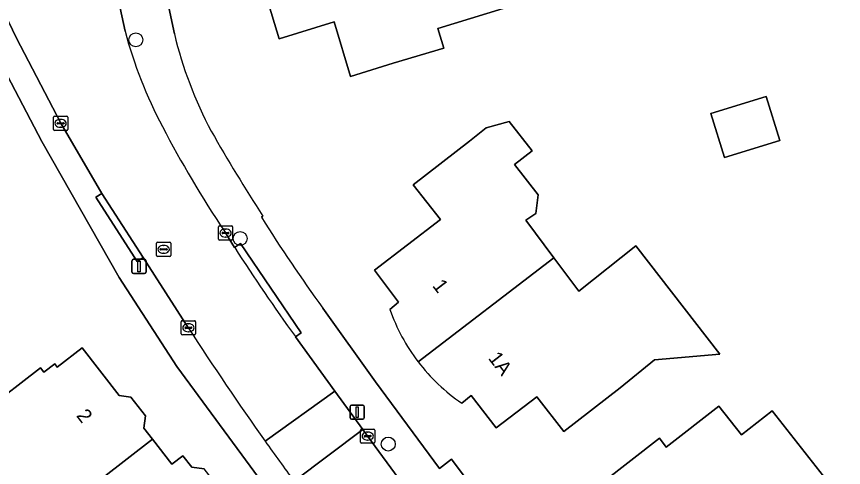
# Model space of a CAD drawing. Extents: x 161772 to 163126, y 383092 to 383917.
# Drawn here: x 162222.7 to 162280.8, y 383453.8 to 383485.5 of the extents above; entities that cross this region are included whole.
import ezdxf

# ---------------------------------------------------------------- set-up
doc = ezdxf.new("R2010")
doc.units = 0
for name, color, linetype in [('IMGEO_Boom', 7, 'Continuous'), ('IMGEO_Erf', 7, 'Continuous'), ('IMGEO_Kolk', 7, 'Continuous'), ('IMGEO_Lichtmast', 7, 'Continuous'), ('IMGEO_Pand', 7, 'Continuous'), ('IMGEO_Pand_nummerreeks', 7, 'Continuous'), ('IMGEO_Rijbaan_lokaal_open', 7, 'Continuous'), ('IMGEO_Rioolput', 7, 'Continuous'), ('IMGEO_Voetpad_gesloten', 7, 'Continuous'), ('IMGEO_Voetpad_open', 7, 'Continuous')]:
    doc.layers.add(name, color=color, linetype=linetype)

msp = doc.modelspace()

# ---------------------------------------------------------------- linework, layer by layer
at = {"layer": 'IMGEO_Boom'}
for centre in [(162231.093, 383483.848), (162238.426, 383469.874), (162248.835, 383455.408)]:
    msp.add_circle(centre, 0.489, dxfattribs=at)
at = {"layer": 'IMGEO_Erf'}
for points in [[(162268.771, 383487.71), (162265.26, 383486.64), (162264.712, 383488.439), (162258.065, 383486.401), (162252.32, 383484.64), (162252.73, 383483.27), (162249.19, 383482.21), (162246.191, 383481.274), (162245.023, 383485.119), (162241.172, 383483.916), (162239.38, 383489.817), (162242.27, 383490.713), (162243.039, 383490.948), (162243.59, 383489.14), (162247.88, 383490.42), (162249.4, 383490.88), (162248.36, 383494.35), (162251.05, 383495.19), (162250.8, 383495.992)], [(162234.425, 383494.785), (162232.304, 383491.285), (162233.801, 383484.281)], [(162260.039, 383427.338), (162254.119, 383434.872), (162252.079, 383437.487), (162249.952, 383439.775), (162240.623, 383451.815), (162233.976, 383460.863), (162229.932, 383467.138), (162224.494, 383476.686), (162219.099, 383486.987), (162216.905, 383490.741), (162172.706, 383482.249), (162150.151, 383478.81), (162136.452, 383477.299), (162125.335, 383475.754)], [(162248.95, 383464.88), (162249.56, 383465.4), (162247.87, 383467.65), (162252.504, 383471.203), (162250.592, 383473.656), (162254.537, 383476.729), (162255.72, 383477.65), (162257.34, 383478.1), (162258.95, 383476.03), (162257.71, 383475.09), (162259.37, 383472.95), (162259.21, 383471.64), (162258.504, 383471.173), (162260.469, 383468.523), (162262.219, 383466.164), (162266.241, 383469.358), (162272.128, 383461.732)], [(162240.027, 383471.453), (162239.917, 383471.368)], [(162244.233, 383464.967), (162247.939, 383459.798), (162252.426, 383453.695), (162253.271, 383454.336), (162255.072, 383451.939), (162257.454, 383448.811), (162257.925, 383449.194), (162258.467, 383448.473), (162281.694, 383418.863), (162284.418, 383415.396), (162294.261, 383403.773), (162297.953, 383399.3), (162304.407, 383391.419), (162308.762, 383390.978), (162315.013, 383396.326), (162363.856, 383438.295), (162364.058, 383438.278), (162367.39, 383441.216), (162372.358, 383445.597), (162372.79, 383445.969), (162371.273, 383447.707)], [(162223.153, 383448.667), (162217.472, 383455.999), (162214.824, 383453.948), (162213.354, 383455.845), (162216.911, 383458.6), (162218.307, 383456.797), (162220.148, 383458.223), (162220.503, 383457.764), (162224.392, 383460.777), (162224.636, 383460.46), (162225.394, 383461.047), (162225.571, 383460.817), (162227.318, 383462.17), (162229.917, 383458.815), (162230.752, 383458.709), (162231.773, 383457.391), (162231.663, 383456.518), (162232.26, 383455.747), (162233.625, 383453.985), (162234.402, 383454.587), (162235.03, 383453.777), (162235.897, 383453.667)], [(162272.128, 383461.732), (162267.539, 383461.338), (162265.129, 383459.367), (162261.183, 383456.296), (162259.286, 383458.735), (162256.41, 383456.55), (162254.66, 383458.82), (162254, 383458.29)], [(162263.869, 383452.672), (162267.885, 383455.816), (162268.37, 383455.197), (162272.059, 383458.085), (162273.648, 383456.055), (162275.818, 383457.753), (162280.19, 383452.167)]]:
    msp.add_lwpolyline(points, dxfattribs=at)
msp.add_lwpolyline([(162276.356, 383476.759), (162272.475, 383475.561), (162271.515, 383478.671), (162275.396, 383479.869)], close=True, dxfattribs=at)
for centre, radius, start, end in [((162261.856, 383490.965), 28.84, 193.401, 208.01458), ((162339.088, 383535.848), 118.152, 209.63857, 213.02612), ((162348.612, 383540.002), 128.551, 212.26988, 215.71131), ((162261.546, 383469.3), 13.349, 199.33508, 217.34074), ((162261.519, 383469.278), 13.314, 217.33511, 235.61526)]:
    msp.add_arc(centre, radius, start, end, dxfattribs=at)
at = {"layer": 'IMGEO_Kolk'}
for p, q in [((162225.308, 383477.55), (162225.308, 383478.402)), ((162225.383, 383478.476), (162226.235, 383478.476)), ((162225.61, 383478.019), (162226.008, 383478.019)), ((162225.796, 383478.256), (162225.821, 383478.256)), ((162226.309, 383478.402), (162226.309, 383477.55)), ((162226.235, 383477.476), (162225.383, 383477.476)), ((162225.567, 383477.97), (162225.567, 383477.982)), ((162226.005, 383477.933), (162225.607, 383477.933)), ((162225.819, 383477.696), (162225.794, 383477.696)), ((162226.051, 383477.982), (162226.051, 383477.97)), ((162236.898, 383469.831), (162236.898, 383470.683)), ((162236.973, 383470.757), (162237.825, 383470.757)), ((162237.386, 383470.537), (162237.411, 383470.537)), ((162237.899, 383470.683), (162237.899, 383469.831)), ((162237.157, 383470.251), (162237.157, 383470.263)), ((162237.595, 383470.214), (162237.197, 383470.214)), ((162237.2, 383470.3), (162237.598, 383470.3)), ((162237.409, 383469.977), (162237.384, 383469.977)), ((162237.641, 383470.263), (162237.641, 383470.251)), ((162237.825, 383469.757), (162236.973, 383469.757)), ((162234.364, 383464.09), (162235.216, 383464.09)), ((162234.289, 383463.164), (162234.289, 383464.016)), ((162234.548, 383463.584), (162234.548, 383463.596)), ((162234.986, 383463.547), (162234.588, 383463.547)), ((162234.591, 383463.633), (162234.989, 383463.633)), ((162234.777, 383463.87), (162234.802, 383463.87)), ((162235.032, 383463.596), (162235.032, 383463.584)), ((162235.29, 383464.016), (162235.29, 383463.164)), ((162235.216, 383463.09), (162234.364, 383463.09)), ((162234.8, 383463.31), (162234.775, 383463.31)), ((162246.89, 383455.539), (162246.89, 383456.391)), ((162246.965, 383456.465), (162247.817, 383456.465)), ((162247.149, 383455.959), (162247.149, 383455.971)), ((162247.192, 383456.008), (162247.59, 383456.008)), ((162247.378, 383456.245), (162247.403, 383456.245)), ((162247.633, 383455.971), (162247.633, 383455.959)), ((162247.891, 383456.391), (162247.891, 383455.539)), ((162247.817, 383455.465), (162246.965, 383455.465)), ((162247.587, 383455.922), (162247.189, 383455.922)), ((162247.401, 383455.685), (162247.376, 383455.685))]:
    msp.add_line(p, q, dxfattribs=at)
for points in [[(162225.308, 383477.55), (162225.308, 383478.402)], [(162225.383, 383478.476), (162226.235, 383478.476)], [(162226.309, 383478.402), (162226.309, 383477.55)], [(162226.235, 383477.476), (162225.383, 383477.476)], [(162236.898, 383469.831), (162236.898, 383470.683)], [(162236.973, 383470.757), (162237.825, 383470.757)], [(162237.899, 383470.683), (162237.899, 383469.831)], [(162237.825, 383469.757), (162236.973, 383469.757)], [(162234.364, 383464.09), (162235.216, 383464.09)], [(162234.289, 383463.164), (162234.289, 383464.016)], [(162235.29, 383464.016), (162235.29, 383463.164)], [(162235.216, 383463.09), (162234.364, 383463.09)], [(162246.89, 383455.539), (162246.89, 383456.391)], [(162246.965, 383456.465), (162247.817, 383456.465)], [(162247.891, 383456.391), (162247.891, 383455.539)], [(162247.817, 383455.465), (162246.965, 383455.465)]]:
    msp.add_lwpolyline(points, dxfattribs=at)
for centre, radius, start, end in [((162225.385, 383478.4), 0.0765, 91.55205, 178.44795), ((162225.385, 383478.4), 0.0765, 91.55205, 178.44795), ((162225.607, 383477.979), 0.0403, 85.87752, 175.75265), ((162226.012, 383477.981), 0.0386, 1.73085, 96.63898), ((162226.233, 383478.4), 0.0765, 1.55205, 88.44795), ((162226.233, 383478.4), 0.0765, 1.55205, 88.44795), ((162225.385, 383477.552), 0.0765, 181.55205, 268.44795), ((162225.385, 383477.552), 0.0765, 181.55205, 268.44795), ((162225.604, 383477.969), 0.0366, 178.93798, 274.71019), ((162226.008, 383477.976), 0.043, 264.86636, 352.45326), ((162226.233, 383477.552), 0.0765, 271.55205, 358.44795), ((162226.233, 383477.552), 0.0765, 271.55205, 358.44795), ((162236.975, 383470.681), 0.0765, 91.55205, 178.44795), ((162236.975, 383470.681), 0.0765, 91.55205, 178.44795), ((162237.823, 383470.681), 0.0765, 1.55205, 88.44795), ((162237.823, 383470.681), 0.0765, 1.55205, 88.44795), ((162237.197, 383470.26), 0.0403, 85.87752, 175.75265), ((162237.194, 383470.25), 0.0366, 178.93798, 274.71019), ((162237.598, 383470.257), 0.043, 264.86636, 352.45326), ((162237.602, 383470.262), 0.0386, 1.73085, 96.63898), ((162236.975, 383469.833), 0.0765, 181.55205, 268.44795), ((162236.975, 383469.833), 0.0765, 181.55205, 268.44795), ((162237.823, 383469.833), 0.0765, 271.55205, 358.44795), ((162237.823, 383469.833), 0.0765, 271.55205, 358.44795), ((162234.366, 383464.014), 0.0765, 91.55205, 178.44795), ((162234.366, 383464.014), 0.0765, 91.55205, 178.44795), ((162235.214, 383464.014), 0.0765, 1.55205, 88.44795), ((162235.214, 383464.014), 0.0765, 1.55205, 88.44795), ((162234.588, 383463.593), 0.0403, 85.87752, 175.75265), ((162234.585, 383463.583), 0.0366, 178.93798, 274.71019), ((162234.989, 383463.59), 0.043, 264.86636, 352.45326), ((162234.993, 383463.595), 0.0386, 1.73085, 96.63898), ((162234.366, 383463.166), 0.0765, 181.55205, 268.44795), ((162234.366, 383463.166), 0.0765, 181.55205, 268.44795), ((162235.214, 383463.166), 0.0765, 271.55205, 358.44795), ((162235.214, 383463.166), 0.0765, 271.55205, 358.44795), ((162246.967, 383456.389), 0.0765, 91.55205, 178.44795), ((162246.967, 383456.389), 0.0765, 91.55205, 178.44795), ((162247.189, 383455.968), 0.0403, 85.87752, 175.75265), ((162247.186, 383455.958), 0.0366, 178.93798, 274.71019), ((162247.59, 383455.965), 0.043, 264.86636, 352.45326), ((162247.594, 383455.97), 0.0386, 1.73085, 96.63898), ((162247.815, 383456.389), 0.0765, 1.55205, 88.44795), ((162247.815, 383456.389), 0.0765, 1.55205, 88.44795), ((162246.967, 383455.541), 0.0765, 181.55205, 268.44795), ((162246.967, 383455.541), 0.0765, 181.55205, 268.44795), ((162247.815, 383455.541), 0.0765, 271.55205, 358.44795), ((162247.815, 383455.541), 0.0765, 271.55205, 358.44795)]:
    msp.add_arc(centre, radius, start, end, dxfattribs=at)
for centre, major_axis, ratio, start_param, end_param in [((162225.795, 383477.976), (-0.387, 0.002), 0.722429, 4.712389, 7.853982), ((162225.82, 383477.976), (-0.39, 0.002), 0.717154, 1.570796, 4.712389), ((162237.385, 383470.257), (-0.387, 0.002), 0.722429, 4.712389, 7.853982), ((162237.41, 383470.257), (-0.39, 0.002), 0.717154, 1.570796, 4.712389), ((162234.776, 383463.59), (-0.387, 0.002), 0.722429, 4.712389, 7.853982), ((162234.801, 383463.59), (-0.39, 0.002), 0.717154, 1.570796, 4.712389), ((162247.377, 383455.965), (-0.387, 0.002), 0.722429, 4.712389, 7.853982), ((162247.402, 383455.965), (-0.39, 0.002), 0.717154, 1.570796, 4.712389)]:
    msp.add_ellipse(centre, major_axis=major_axis, ratio=ratio, start_param=start_param, end_param=end_param, dxfattribs=at)
at = {"layer": 'IMGEO_Lichtmast'}
for p, q in [((162230.823, 383467.512), (162230.823, 383468.312)), ((162230.823, 383468.312), (162230.823, 383467.512)), ((162230.923, 383468.412), (162231.713, 383468.412)), ((162231.713, 383468.412), (162230.923, 383468.412)), ((162231.813, 383468.312), (162231.813, 383467.512)), ((162231.813, 383467.512), (162231.813, 383468.312)), ((162231.713, 383467.412), (162230.923, 383467.412)), ((162230.923, 383467.412), (162231.713, 383467.412)), ((162246.155, 383457.249), (162246.155, 383458.049)), ((162246.155, 383458.049), (162246.155, 383457.249)), ((162246.255, 383458.149), (162247.045, 383458.149)), ((162247.045, 383458.149), (162246.255, 383458.149)), ((162247.145, 383458.049), (162247.145, 383457.249)), ((162247.145, 383457.249), (162247.145, 383458.049)), ((162247.045, 383457.149), (162246.255, 383457.149)), ((162246.255, 383457.149), (162247.045, 383457.149))]:
    msp.add_line(p, q, dxfattribs=at)
for points in [[(162231.243, 383468.287), (162231.393, 383468.287), (162231.393, 383467.537), (162231.243, 383467.537), (162231.243, 383468.287)], [(162246.575, 383458.024), (162246.725, 383458.024), (162246.725, 383457.274), (162246.575, 383457.274), (162246.575, 383458.024)]]:
    msp.add_lwpolyline(points, dxfattribs=at)
for centre, start, end in [((162230.923, 383468.312), 90, 180), ((162230.923, 383468.312), 90, 180), ((162231.713, 383468.312), 0, 90), ((162231.713, 383468.312), 360, 90), ((162230.923, 383467.512), 180, 270), ((162230.923, 383467.512), 180, 270), ((162231.713, 383467.512), 270, 0), ((162231.713, 383467.512), 270, 0), ((162246.255, 383458.049), 90, 180), ((162246.255, 383458.049), 90, 180), ((162247.045, 383458.049), 0, 90), ((162247.045, 383458.049), 360, 90), ((162246.255, 383457.249), 180, 270), ((162246.255, 383457.249), 180, 270), ((162247.045, 383457.249), 270, 0), ((162247.045, 383457.249), 270, 0)]:
    msp.add_arc(centre, 0.1, start, end, dxfattribs=at)
at = {"layer": 'IMGEO_Pand'}
for points in [[(162250.8, 383495.992), (162251.05, 383495.19), (162248.36, 383494.35), (162249.4, 383490.88), (162247.88, 383490.42), (162243.59, 383489.14), (162243.039, 383490.948), (162242.27, 383490.713), (162239.38, 383489.817), (162241.172, 383483.916), (162245.023, 383485.119), (162246.191, 383481.274), (162249.19, 383482.21), (162252.73, 383483.27), (162252.32, 383484.64), (162258.065, 383486.401), (162254.588, 383497.849)], [(162250.933, 383461.203), (162260.469, 383468.523), (162258.504, 383471.173), (162259.21, 383471.64), (162259.37, 383472.95), (162257.71, 383475.09), (162258.95, 383476.03), (162257.34, 383478.1), (162255.72, 383477.65), (162254.537, 383476.729), (162250.592, 383473.656), (162252.504, 383471.203), (162247.87, 383467.65), (162249.56, 383465.4), (162248.95, 383464.88)], [(162254, 383458.29), (162254.66, 383458.82), (162256.41, 383456.55), (162259.286, 383458.735), (162261.183, 383456.296), (162265.129, 383459.367), (162267.539, 383461.338), (162272.128, 383461.732), (162266.241, 383469.358), (162262.219, 383466.164), (162260.469, 383468.523), (162250.933, 383461.203)]]:
    msp.add_lwpolyline(points, dxfattribs=at)
for points in [[(162271.515, 383478.671), (162272.475, 383475.561), (162276.356, 383476.759), (162275.396, 383479.869)], [(162232.26, 383455.747), (162231.663, 383456.518), (162231.773, 383457.391), (162230.752, 383458.709), (162229.917, 383458.815), (162227.318, 383462.17), (162225.571, 383460.817), (162225.394, 383461.047), (162224.636, 383460.46), (162224.392, 383460.777), (162220.503, 383457.764), (162220.148, 383458.223), (162218.307, 383456.797), (162216.911, 383458.6), (162213.354, 383455.845), (162214.824, 383453.948), (162217.472, 383455.999), (162223.153, 383448.667)], [(162290.617, 383419.956), (162293.029, 383421.823), (162286.017, 383430.782), (162294.039, 383437.061), (162295.347, 383435.389), (162298.493, 383437.851), (162292.321, 383445.737), (162292.523, 383445.895), (162291.989, 383446.577), (162291.468, 383446.168), (162287.844, 383450.799), (162279.642, 383444.379), (162276.07, 383448.943), (162280.19, 383452.167), (162275.818, 383457.753), (162273.648, 383456.055), (162272.059, 383458.085), (162268.37, 383455.197), (162267.885, 383455.816), (162263.869, 383452.672), (162259.931, 383449.59), (162266.258, 383441.506), (162267.098, 383442.163), (162286.663, 383416.894)], [(162237.319, 383450.84), (162236.857, 383451.436), (162236.966, 383452.288), (162235.897, 383453.667), (162235.03, 383453.777), (162234.402, 383454.587), (162233.625, 383453.985), (162232.26, 383455.747), (162223.153, 383448.667), (162227.426, 383443.15)]]:
    msp.add_lwpolyline(points, close=True, dxfattribs=at)
for centre, radius, start, end in [((162261.546, 383469.3), 13.349, 199.33508, 217.34074), ((162261.519, 383469.278), 13.314, 217.33511, 235.61526)]:
    msp.add_arc(centre, radius, start, end, dxfattribs=at)
at = {"layer": 'IMGEO_Rijbaan_lokaal_open'}
for points in [[(162218.39, 383493.165), (162219.274, 383491.288), (162219.759, 383490.259), (162221.372, 383486.766), (162222.154, 383485.15), (162222.72, 383483.974), (162225.816, 383477.98), (162228.7, 383473.05), (162230.16, 383470.789), (162231.617, 383468.525), (162233.212, 383466.048), (162234.804, 383463.569)], [(162230.348, 383484.451), (162229.68, 383487.513), (162229.392, 383488.729), (162228.936, 383491.642)], [(162238.04, 383469.243), (162237.319, 383470.381)], [(162240.18, 383455.612), (162245.091, 383459.133), (162242.309, 383462.965)], [(162242.217, 383452.791), (162247.058, 383456.423), (162245.091, 383459.133), (162240.18, 383455.612)], [(162305.607, 383388.209), (162303.185, 383390.06), (162293.345, 383397.58), (162292.366, 383398.478), (162282.487, 383410.964), (162273.478, 383422.429), (162265.082, 383433.068), (162255.329, 383445.472), (162255.096, 383445.775), (162252.084, 383449.621), (162249.782, 383452.67), (162247.4, 383455.951), (162247.058, 383456.423), (162242.217, 383452.791)]]:
    msp.add_lwpolyline(points, dxfattribs=at)
for centre, radius, start, end in [((162260.792, 383492.48), 31.485, 194.77476, 207.90915), ((162305.039, 383515.361), 81.297, 207.56297, 213.59233), ((162355.948, 383544.829), 140.055, 212.66235, 215.76855), ((162410.528, 383576.499), 208.883, 212.72707, 215.36133), ((162414.171, 383579.102), 213.36, 215.36525, 216.29967)]:
    msp.add_arc(centre, radius, start, end, dxfattribs=at)
at = {"layer": 'IMGEO_Rioolput'}
for p, q in [((162232.548, 383468.685), (162232.548, 383469.537)), ((162232.623, 383469.611), (162233.475, 383469.611)), ((162233.036, 383469.391), (162233.061, 383469.391)), ((162233.549, 383469.537), (162233.549, 383468.685)), ((162232.807, 383469.105), (162232.807, 383469.117)), ((162233.245, 383469.068), (162232.847, 383469.068)), ((162232.85, 383469.154), (162233.248, 383469.154)), ((162233.059, 383468.831), (162233.034, 383468.831)), ((162233.291, 383469.117), (162233.291, 383469.105)), ((162233.475, 383468.611), (162232.623, 383468.611))]:
    msp.add_line(p, q, dxfattribs=at)
for points in [[(162232.548, 383468.685), (162232.548, 383469.537)], [(162232.623, 383469.611), (162233.475, 383469.611)], [(162233.549, 383469.537), (162233.549, 383468.685)], [(162233.475, 383468.611), (162232.623, 383468.611)]]:
    msp.add_lwpolyline(points, dxfattribs=at)
for centre, radius, start, end in [((162232.625, 383469.535), 0.0765, 91.55205, 178.44795), ((162232.625, 383469.535), 0.0765, 91.55205, 178.44795), ((162233.473, 383469.535), 0.0765, 1.55205, 88.44795), ((162233.473, 383469.535), 0.0765, 1.55205, 88.44795), ((162232.847, 383469.114), 0.0403, 85.87752, 175.75265), ((162232.844, 383469.104), 0.0366, 178.93798, 274.71019), ((162233.248, 383469.111), 0.043, 264.86636, 352.45326), ((162233.252, 383469.116), 0.0386, 1.73085, 96.63898), ((162232.625, 383468.687), 0.0765, 181.55205, 268.44795), ((162232.625, 383468.687), 0.0765, 181.55205, 268.44795), ((162233.473, 383468.687), 0.0765, 271.55205, 358.44795), ((162233.473, 383468.687), 0.0765, 271.55205, 358.44795)]:
    msp.add_arc(centre, radius, start, end, dxfattribs=at)
for centre, major_axis, ratio, start_param, end_param in [((162233.035, 383469.111), (-0.387, 0.002), 0.722429, 4.712389, 7.853982), ((162233.06, 383469.111), (-0.39, 0.002), 0.717154, 1.570796, 4.712389)]:
    msp.add_ellipse(centre, major_axis=major_axis, ratio=ratio, start_param=start_param, end_param=end_param, dxfattribs=at)
at = {"layer": 'IMGEO_Voetpad_gesloten'}
for points in [[(162232.304, 383491.285), (162234.425, 383494.785), (162228.936, 383491.642), (162229.392, 383488.729), (162229.68, 383487.513), (162230.348, 383484.451)], [(162219.759, 383490.259), (162219.274, 383491.288), (162216.905, 383490.741), (162219.099, 383486.987), (162224.494, 383476.686), (162229.932, 383467.138), (162233.976, 383460.863), (162240.623, 383451.815), (162249.952, 383439.775), (162252.079, 383437.487), (162254.119, 383434.872), (162260.039, 383427.338), (162266.991, 383418.508), (162267.098, 383418.596), (162268.25, 383417.172), (162269.273, 383418.014), (162264.863, 383423.548), (162255.013, 383436.132), (162253.429, 383438.179), (162253.04, 383437.877), (162250.636, 383440.975), (162251.029, 383441.283), (162245.134, 383448.916)], [(162233.801, 383484.281), (162232.304, 383491.285)], [(162234.804, 383463.569), (162233.212, 383466.048), (162231.617, 383468.525), (162231.198, 383468.255), (162228.28, 383472.779), (162228.7, 383473.05), (162225.816, 383477.98), (162222.72, 383483.974), (162222.154, 383485.15), (162221.372, 383486.766), (162219.759, 383490.259)], [(162239.917, 383471.368), (162240.027, 383471.453)], [(162237.319, 383470.381), (162238.04, 383469.243), (162238.453, 383469.524), (162242.722, 383463.246), (162242.309, 383462.965), (162245.091, 383459.133), (162247.058, 383456.423), (162247.4, 383455.951), (162249.782, 383452.67), (162250.181, 383452.971), (162252.483, 383449.922), (162255.072, 383451.939), (162253.271, 383454.336), (162252.426, 383453.695), (162247.939, 383459.798), (162244.233, 383464.967)]]:
    msp.add_lwpolyline(points, dxfattribs=at)
for centre, radius, start, end in [((162260.792, 383492.48), 31.485, 194.77476, 207.90915), ((162261.856, 383490.965), 28.84, 193.401, 208.01458), ((162305.039, 383515.361), 81.297, 207.56297, 213.59233), ((162339.088, 383535.848), 118.152, 209.63857, 213.02612), ((162348.612, 383540.002), 128.551, 212.26988, 215.71131), ((162410.528, 383576.499), 208.883, 212.72707, 215.36133), ((162414.171, 383579.102), 213.36, 215.36525, 216.29967)]:
    msp.add_arc(centre, radius, start, end, dxfattribs=at)
at = {"layer": 'IMGEO_Voetpad_open'}
msp.add_lwpolyline([(162231.617, 383468.525), (162230.16, 383470.789), (162228.7, 383473.05), (162228.28, 383472.779), (162231.198, 383468.255)], close=True, dxfattribs=at)
msp.add_lwpolyline([(162242.309, 383462.965), (162242.722, 383463.246), (162238.453, 383469.524), (162238.04, 383469.243)], dxfattribs=at)
msp.add_arc((162355.948, 383544.829), 140.055, 212.66235, 215.76855, dxfattribs=at)

# ---------------------------------------------------------------- texts
at = {"layer": 'IMGEO_Pand_nummerreeks'}
for s, rotation, p in [('1', 307.4285, (162251.894, 383466.539)), ('1A', 307.71767, (162255.818, 383461.435)), ('2', 307.84686, (162226.874, 383457.396))]:
    msp.add_text(s, height=1, rotation=rotation, dxfattribs=at).set_placement(p)

doc.saveas('drawing.dxf')
